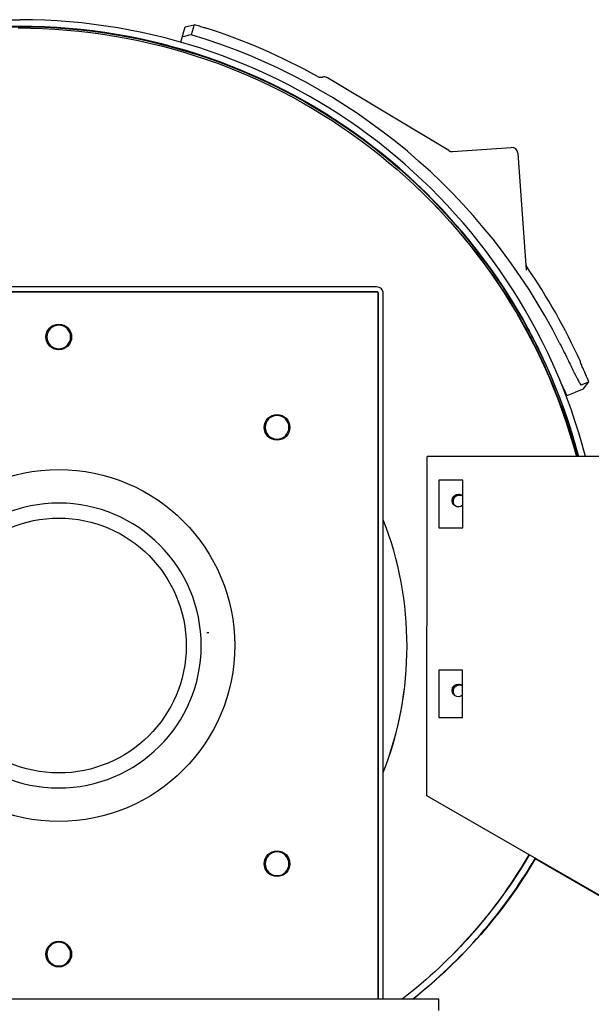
# Model space of a CAD drawing. Header units: inches. Extents: x 1 to 669, y 0 to 417.
# Tile 437 of 448: x 591 to 600, y 252 to 267. Entities that reach past the tile are written whole.
import ezdxf

# ---------------------------------------------------------------- set-up
doc = ezdxf.new("R2010")
doc.units = ezdxf.units.IN
doc.header["$LTSCALE"] = 12
doc.header["$MEASUREMENT"] = 0
doc.layers.add('X', color=1, linetype='CONTINUOUS')

msp = doc.modelspace()

# ---------------------------------------------------------------- linework, layer by layer
at = {"layer": 'X'}
for p, q in [((585.86341, 267.13693), (590.87931, 267.13693)), ((585.86341, 267.03233), (590.87931, 267.03233)), ((585.86341, 267.02544), (590.87931, 267.02544)), ((593.41943, 266.78047), (593.48909, 267.02338)), ((593.48909, 267.02338), (593.62763, 267.05802)), ((593.62763, 267.05802), (593.58235, 266.90006)), ((594.10335, 266.43819), (594.10335, 266.44236)), ((597.65179, 265.06788), (595.73323, 266.22067)), ((597.71027, 265.05384), (598.63703, 265.11864)), ((598.74376, 265.02586), (598.87266, 263.18243)), ((596.51155, 262.91437), (586.47095, 262.91437)), ((596.53625, 262.83437), (586.44625, 262.83437)), ((596.51155, 262.83967), (586.47095, 262.83967)), ((596.53625, 251.66521), (596.53625, 262.83437)), ((596.54155, 251.66521), (596.54155, 262.80967)), ((596.61625, 251.66521), (596.61625, 262.80967)), ((599.12899, 261.80442), (599.12899, 261.80025)), ((599.74289, 261.36595), (599.86252, 261.41427)), ((599.77368, 261.30072), (599.86252, 261.41427)), ((599.51994, 261.1982), (599.65234, 261.2517)), ((599.77368, 261.30072), (599.65234, 261.2517)), ((597.30513, 254.87742), (597.30862, 260.23663)), ((601.66112, 260.2338), (597.30862, 260.23663)), ((597.49588, 259.86151), (597.49539, 259.11151)), ((597.87088, 259.86127), (597.49588, 259.86151)), ((597.87039, 259.11127), (597.87088, 259.86127)), ((597.49539, 259.11151), (597.87039, 259.11127)), ((593.83172, 257.45716), (593.86172, 257.45709)), ((593.83172, 257.45716), (593.83172, 257.45569)), ((593.83172, 257.45569), (593.86172, 257.45562)), ((593.86172, 257.45709), (593.86172, 257.45562)), ((596.99135, 257.23974), (596.99135, 257.23977)), ((597.49392, 256.86151), (597.49343, 256.11151)), ((597.86892, 256.86127), (597.49392, 256.86151)), ((597.86843, 256.11127), (597.86892, 256.86127)), ((597.49343, 256.11151), (597.86843, 256.11127)), ((597.30513, 254.87731), (597.30513, 254.87742)), ((602.74308, 251.73298), (597.30513, 254.87731)), ((602.74308, 251.72598), (599.01602, 253.88104)), ((597.49125, 251.66521), (585.49125, 251.66521)), ((597.49125, 251.48115), (597.49125, 251.66521))]:
    msp.add_line(p, q, dxfattribs=at)
for centre, radius, start, end in [((590.80963, 257.67901), 9.79321, 72.756658, 73.276667), ((590.80963, 257.67901), 9.79894, 60.884865, 72.117614), ((590.80963, 257.67901), 9.62891, 26.775783, 73.264232), ((595.68172, 266.13495), 0.1, 59, 106.054662), ((597.7033, 265.15359), 0.1, 239, 274), ((598.644, 265.01888), 0.1, 4, 94), ((590.80963, 257.67901), 9.79894, 24.467524, 34.520586), ((590.80963, 257.67901), 9.79321, 22.421287, 23.828611)]:
    msp.add_arc(centre, radius, start, end, dxfattribs=at)
for centre, major_axis, ratio, start_param, end_param in [((590.87931, 257.90833), (9.2286, 0), 0.99999965, 0.2548659, 1.57079633), ((590.87931, 257.90833), (9.124, 0), 0.99999965, 0.25786186, 1.57079633), ((590.87931, 257.90238), (-9.124, 0), 0.99999965, -2.6457501, -1.98644297), ((598.9654, 263.28921), (-0.00781, 0.10021), 0.99454156, 1.56274911, 2.09785763), ((596.51155, 262.80967), (0.1047, 0), 0.99999965, 0, 1.57079633), ((596.51155, 262.80967), (0.03, 0), 0.99999965, 0, 1.57079633), ((596.51155, 262.80007), (0.03, 0), 0.99999965, 0, 0.60353697), ((591.49125, 262.12437), (0.203, 0), 0.99999965, -3.14159265, 3.14159265), ((591.49125, 262.12437), (-0.203, 0), 0.99999965, -4.71238898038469, 1.570796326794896), ((594.9384, 260.69651), (0.203, 0), 0.99999965, -3.14159265, 3.14159265), ((594.9384, 260.69651), (-0.203, 0), 0.99999965, -4.71238898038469, 1.570796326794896), ((591.49125, 257.24937), (-2.78, 0), 0.99999965, -4.71238898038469, 1.570796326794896), ((597.81874, 259.52703), (-0.1005, 0), 0.99999965, -1.57079633, 0.71346864), ((597.81874, 259.52703), (-0.1005, 0), 0.99999965, -2.11432318, -1.57079633), ((591.49125, 257.23977), (-5.5001, 0), 0.99999965, -2.73435799, -2.73193187), ((591.49125, 257.24937), (2.013, 0), 0.99999965, -3.14387776, 3.13930755), ((591.49125, 257.23977), (5.5001, 0), 0.99999965, -0.37145216, 0.37145216), ((591.49125, 257.23974), (5.5001, 0), 0.99999965, -0.37145216, 0), ((597.81874, 256.52703), (-0.1005, 0), 0.99999965, -1.57079633, 0.71346864), ((597.81874, 256.52703), (-0.1005, 0), 0.99999965, -2.09174001, -1.57079633), ((591.49125, 257.23974), (5.5001, 0), 0.99999965, -0.40966078, -0.40723466), ((594.9384, 253.80223), (-0.203, 0), 0.99999965, -4.71238898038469, 1.570796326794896), ((592.16031, 257.90833), (7.9476, 0), 0.99999965, -0.90356176, -0.53037076), ((592.16031, 257.90833), (7.843, 0), 0.99999965, -0.78890332, -0.53045238), ((591.49125, 252.37437), (-0.203, 0), 0.99999965, -4.71238898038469, 1.570796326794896)]:
    msp.add_ellipse(centre, major_axis=major_axis, ratio=ratio, start_param=start_param, end_param=end_param, dxfattribs=at)
at = {"layer": 'X', "extrusion": (0, 0, -1)}
for centre, major_axis, ratio, start_param, end_param in [((590.85075, 257.88124), (9.125, 0), 0.99999965, -1.57079633, -0.26090657), ((590.87931, 257.90145), (9.124, 0), 0.99999965, -1.57079633, -0.25864237), ((586.47512, 267.41901), (-47.81327, -11.94794), 0.04560951, -1.70858841, -1.70565275), ((590.87931, 257.90739), (9.124, 0), 0.99999965, -1.15514968, -0.49584255), ((590.86524, 257.86753), (9.125, 0), 0.99999965, -0.81397109, -0.2624615), ((591.49125, 262.12437), (-0.1875, 0), 0.99999965, -4.71238898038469, 1.570796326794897), ((594.9384, 260.69651), (-0.1875, 0), 0.99999965, -4.71238898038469, 1.570796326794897), ((597.80425, 259.54074), (-0.1005, 0), 0.99999965, -2.29209043, 1.57079633), ((597.80425, 259.54063), (-0.1005, 0), 0.99999965, 0.00055836, 1.57079633), ((597.81874, 259.52692), (-0.1005, 0), 0.99999965, 0.00055836, 1.57079633), ((597.80425, 259.54074), (0.1005, 0), 0.99999965, -1.57079633, -0.84819798), ((597.80425, 259.54063), (0.1005, 0), 0.99999965, -1.57079633, -0.84819895), ((597.81874, 259.52692), (0.1005, 0), 0.99999965, -1.57079633, -1.02727032), ((591.49125, 257.24937), (2.25, 0), 0.99999965, -3.13930755, 3.14387776), ((597.80425, 256.54074), (-0.1005, 0), 0.99999965, -2.26644008, 1.57079633), ((597.80425, 256.54063), (-0.1005, 0), 0.99999965, 0.00055836, 1.57079633), ((597.81874, 256.52692), (-0.1005, 0), 0.99999965, 0.00055836, 1.57079633), ((597.80425, 256.54063), (0.1005, 0), 0.99999965, -1.57079633, -0.87384928), ((597.81874, 256.52692), (0.1005, 0), 0.99999965, -1.57079633, -1.04985348), ((594.9384, 253.80223), (-0.1875, 0), 0.99999965, -4.71238898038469, 1.570796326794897), ((592.13175, 257.88124), (-7.844, 0), 0.99999965, -2.61595277, -2.22676433), ((592.16031, 257.90145), (-7.9476, 0), 0.99999965, -2.61122185, -2.23942939), ((592.13175, 257.88113), (-7.844, 0), 0.99999965, -2.61596515, -2.35970835), ((591.49125, 252.37437), (-0.1875, 0), 0.99999965, -4.71238898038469, 1.570796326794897)]:
    msp.add_ellipse(centre, major_axis=major_axis, ratio=ratio, start_param=start_param, end_param=end_param, dxfattribs=at)
at = {"layer": 'X'}
for centre in [(594.9384, 253.80223), (591.49125, 252.37437)]:
    msp.add_ellipse(centre, major_axis=(-0.203, 0), ratio=0.99999965, dxfattribs=at)
for points, knots in [([(593.81853, 267.00455), (593.81853, 267.00455), (593.81853, 267.00455), (593.81853, 267.00454), (593.81831, 267.00386), (593.81546, 267.00397), (593.80441, 267.00605), (593.79619, 267.00801), (593.77737, 267.01294), (593.76552, 267.01625), (593.73969, 267.02378), (593.72571, 267.028), (593.71264, 267.03206)], [-0.000478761, -0.000478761, -0.000478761, -0.000478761, 0, 0, 0, 0.104700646, 0.104700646, 0.209401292, 0.209401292, 0.314001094, 0.314001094, 0.418285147, 0.418285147, 0.418285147, 0.418285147]), ([(593.89312, 266.51676), (593.89314, 266.51673), (593.88625, 266.51914), (593.85878, 266.52865), (593.84207, 266.53442), (593.8128, 266.54439), (593.80375, 266.54746), (593.78708, 266.55309), (593.77941, 266.55567), (593.75879, 266.56258), (593.75192, 266.56486), (593.75195, 266.56487)], [0.5, 0.5, 0.5, 0.5, 0.625, 0.625, 0.75, 0.75, 0.8125, 0.8125, 0.875, 0.875, 1, 1, 1, 1]), ([(593.75195, 266.56487), (593.75198, 266.56488), (593.75886, 266.56262), (593.78636, 266.55345), (593.80315, 266.5478), (593.83241, 266.53783), (593.84145, 266.53473), (593.85393, 266.53043), (593.85791, 266.52905), (593.86552, 266.52642), (593.86918, 266.52515), (593.87942, 266.52158), (593.88455, 266.51978), (593.89139, 266.51738), (593.8931, 266.51677), (593.89312, 266.51676)], [0, 0, 0, 0, 0.125, 0.125, 0.25, 0.25, 0.3125, 0.3125, 0.34375, 0.34375, 0.375, 0.375, 0.4375, 0.4375, 0.5, 0.5, 0.5, 0.5]), ([(594.10335, 266.44236), (594.10538, 266.44163), (594.10855, 266.44046), (594.11339, 266.43865), (594.11402, 266.43842), (594.11467, 266.43817), (594.11481, 266.43812), (594.11493, 266.43808), (594.11523, 266.43796), (594.11585, 266.43773), (594.11823, 266.43684), (594.12465, 266.43442), (594.13234, 266.4315), (594.14123, 266.42813), (594.14438, 266.42692), (594.15109, 266.42436), (594.15446, 266.42308), (594.16516, 266.41897), (594.17291, 266.41599), (594.19798, 266.40629), (594.21708, 266.39884), (594.26032, 266.38176), (594.28363, 266.37245), (594.32109, 266.35728), (594.334, 266.35202), (594.36064, 266.34108), (594.37421, 266.33548), (594.40194, 266.32393), (594.41699, 266.31762), (594.43283, 266.31094), (594.43419, 266.31036), (594.4351, 266.30998), (594.4356, 266.30976), (594.4374, 266.309), (594.44178, 266.30715), (594.45236, 266.30266), (594.46208, 266.29852), (594.49586, 266.28407), (594.52741, 266.27042), (594.56341, 266.25453)], [0, 0, 0, 0, 0.125, 0.125, 0.140625, 0.14257812, 0.14257812, 0.14453125, 0.14453125, 0.1484375, 0.15625, 0.1875, 0.25, 0.25, 0.28125, 0.28125, 0.3125, 0.3125, 0.375, 0.375, 0.5, 0.5, 0.625, 0.625, 0.6875, 0.6875, 0.75, 0.75, 0.8125, 0.81640625, 0.81835938, 0.81835938, 0.8203125, 0.8203125, 0.828125, 0.84375, 0.875, 0.875, 1, 1, 1, 1]), ([(594.56341, 266.24952), (594.52456, 266.26667), (594.49369, 266.27999), (594.46807, 266.29096), (594.46501, 266.29227), (594.46211, 266.29351), (594.46147, 266.29379), (594.46096, 266.294), (594.45963, 266.29457), (594.45697, 266.29571), (594.44722, 266.29986), (594.42419, 266.30964), (594.39588, 266.32153), (594.37468, 266.33034), (594.36056, 266.33619), (594.3539, 266.33893), (594.33393, 266.34715), (594.32103, 266.35242), (594.28359, 266.36763), (594.26026, 266.37698), (594.2171, 266.39411), (594.19794, 266.40163), (594.17285, 266.4114), (594.1651, 266.41441), (594.15082, 266.41993), (594.14439, 266.42241), (594.13281, 266.42686), (594.12768, 266.42883), (594.12292, 266.43066), (594.1225, 266.43082), (594.12209, 266.43097), (594.12182, 266.43108), (594.12167, 266.43113), (594.12114, 266.43134), (594.11988, 266.43182), (594.11709, 266.43289), (594.11495, 266.43371), (594.1084, 266.43623), (594.10497, 266.43755), (594.10335, 266.43819)], [0, 0, 0, 0, 0.125, 0.125, 0.140625, 0.14257812, 0.14257812, 0.14453125, 0.14453125, 0.1484375, 0.15625, 0.1875, 0.25, 0.28125, 0.28125, 0.3125, 0.3125, 0.375, 0.375, 0.5, 0.5, 0.625, 0.625, 0.6875, 0.6875, 0.75, 0.75, 0.8125, 0.8125, 0.81640625, 0.81835937, 0.81835937, 0.8203125, 0.8203125, 0.828125, 0.84375, 0.875, 0.875, 1, 1, 1, 1]), ([(595.57746, 266.23979), (595.58264, 266.23691), (595.58798, 266.23453), (595.59347, 266.23264), (595.59898, 266.23073), (595.60465, 266.2293), (595.61048, 266.22838), (595.61191, 266.22815), (595.61335, 266.22795), (595.6148, 266.22778), (595.62088, 266.22709), (595.62693, 266.22695), (595.63295, 266.22735), (595.63349, 266.22739), (595.63403, 266.22743), (595.63457, 266.22747), (595.63784, 266.22774), (595.64111, 266.22818), (595.64437, 266.22877), (595.64733, 266.22932), (595.65032, 266.23), (595.65319, 266.2308), (595.65349, 266.23089), (595.65378, 266.23097), (595.65407, 266.23105)], [0, 0, 0, 0, 0.00044259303, 0.00044259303, 0.00044259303, 0.00088711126, 0.00088711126, 0.00088711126, 0.00099630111, 0.00099630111, 0.00099630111, 0.00145345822, 0.00145345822, 0.00145345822, 0.00149445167, 0.00149445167, 0.00149445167, 0.00174352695, 0.00174352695, 0.00174352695, 0.0019695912, 0.0019695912, 0.0019695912, 0.00199260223, 0.00199260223, 0.00199260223, 0.00199260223]), ([(598.90449, 262.24834), (598.9247, 262.21099), (598.94044, 262.18128), (598.95343, 262.15662), (598.95498, 262.15367), (598.95644, 262.15088), (598.95677, 262.15026), (598.95703, 262.14977), (598.9577, 262.14849), (598.95904, 262.14593), (598.96396, 262.13654), (598.97555, 262.11436), (598.98966, 262.08709), (599.00013, 262.06665), (599.00709, 262.05303), (599.01035, 262.04662), (599.02013, 262.02736), (599.02641, 262.01492), (599.04455, 261.97878), (599.05572, 261.95626), (599.07622, 261.91457), (599.08522, 261.89605), (599.09694, 261.87179), (599.10055, 261.86429), (599.10717, 261.85047), (599.11014, 261.84425), (599.11549, 261.83304), (599.11785, 261.82806), (599.12003, 261.82345), (599.12023, 261.82305), (599.12041, 261.82265), (599.12054, 261.82239), (599.12061, 261.82224), (599.12085, 261.82172), (599.12143, 261.8205), (599.12271, 261.8178), (599.1263, 261.81019), (599.12826, 261.80601), (599.12899, 261.80442)], [0, 0, 0, 0, 0.125, 0.125, 0.140625, 0.14257812, 0.14257812, 0.14453125, 0.14453125, 0.1484375, 0.15625, 0.1875, 0.25, 0.28125, 0.28125, 0.3125, 0.3125, 0.375, 0.375, 0.5, 0.5, 0.625, 0.625, 0.6875, 0.6875, 0.75, 0.75, 0.8125, 0.8125, 0.81640625, 0.81835938, 0.81835938, 0.8203125, 0.8203125, 0.828125, 0.84375, 0.875, 1, 1, 1, 1]), ([(599.12899, 261.80025), (599.12807, 261.80218), (599.12662, 261.80521), (599.1244, 261.80987), (599.12412, 261.81047), (599.12382, 261.81109), (599.12375, 261.81123), (599.1237, 261.81134), (599.12356, 261.81164), (599.12328, 261.81223), (599.12219, 261.81452), (599.11924, 261.8207), (599.1157, 261.82812), (599.1116, 261.83668), (599.11015, 261.83973), (599.10704, 261.84619), (599.10548, 261.84944), (599.10052, 261.85976), (599.09691, 261.86723), (599.0852, 261.89141), (599.07623, 261.90982), (599.0557, 261.95152), (599.04453, 261.97399), (599.02638, 262.01009), (599.0201, 262.02253), (599.00705, 262.04819), (599.00037, 262.06126), (598.98663, 262.08797), (598.97914, 262.10246), (598.9712, 262.11771), (598.97051, 262.11901), (598.97006, 262.11989), (598.96981, 262.12037), (598.9689, 262.12211), (598.9667, 262.12632), (598.96137, 262.13651), (598.95647, 262.14586), (598.93935, 262.17837), (598.92321, 262.20872), (598.90449, 262.24333)], [0, 0, 0, 0, 0.125, 0.125, 0.140625, 0.14257813, 0.14257813, 0.14453125, 0.14453125, 0.1484375, 0.15625, 0.1875, 0.25, 0.25, 0.28125, 0.28125, 0.3125, 0.3125, 0.375, 0.375, 0.5, 0.5, 0.625, 0.625, 0.6875, 0.6875, 0.75, 0.75, 0.8125, 0.81640625, 0.81835937, 0.81835937, 0.8203125, 0.8203125, 0.828125, 0.84375, 0.875, 0.875, 1, 1, 1, 1]), ([(599.40609, 262.01683), (599.45252, 261.92482), (599.49808, 261.83283), (599.57422, 261.67784), (599.60558, 261.61359), (599.6583, 261.50726), (599.67977, 261.46484), (599.70872, 261.41119), (599.71829, 261.39468), (599.73437, 261.37048), (599.74002, 261.3648), (599.74289, 261.36595)], [-2.82627326, -2.82627326, -2.82627326, -2.82627326, -2.04319195, -2.04319195, -1.41313678, -1.41313678, -0.83862521, -0.83862521, -0.44983581, -0.44983581, 0, 0, 0, 0]), ([(599.76805, 261.63549), (599.76252, 261.648), (599.75673, 261.66138), (599.74629, 261.68617), (599.74165, 261.69757), (599.73458, 261.71571), (599.73169, 261.72364), (599.72836, 261.73439), (599.72792, 261.73721), (599.72858, 261.7375), (599.72858, 261.7375), (599.72859, 261.73751), (599.72859, 261.73751)], [-0.418138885, -0.418138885, -0.418138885, -0.418138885, -0.313984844, -0.313984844, -0.209366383, -0.209366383, -0.104683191, -0.104683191, 0, 0, 0, 0.000627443, 0.000627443, 0.000627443, 0.000627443]), ([(599.30059, 261.41621), (599.3006, 261.41617), (599.2978, 261.4229), (599.28655, 261.44968), (599.27967, 261.46597), (599.26754, 261.49441), (599.26377, 261.50319), (599.25682, 261.51936), (599.25361, 261.52679), (599.24496, 261.54676), (599.24206, 261.5534), (599.24207, 261.55339)], [0.5, 0.5, 0.5, 0.5, 0.625, 0.625, 0.75, 0.75, 0.8125, 0.8125, 0.875, 0.875, 1, 1, 1, 1]), ([(599.24207, 261.55339), (599.24209, 261.55338), (599.24499, 261.54676), (599.25653, 261.52017), (599.26354, 261.50391), (599.27567, 261.47548), (599.2794, 261.46668), (599.28454, 261.45452), (599.28618, 261.45064), (599.2893, 261.44322), (599.29081, 261.43964), (599.295, 261.42963), (599.2971, 261.42462), (599.29989, 261.41792), (599.30059, 261.41623), (599.30059, 261.41621)], [0, 0, 0, 0, 0.125, 0.125, 0.25, 0.25, 0.3125, 0.3125, 0.34375, 0.34375, 0.375, 0.375, 0.4375, 0.4375, 0.5, 0.5, 0.5, 0.5]), ([(599.51994, 261.1982), (599.50752, 261.2218), (599.49267, 261.25171), (599.45967, 261.3199), (599.44206, 261.35695), (599.42302, 261.39718)], [0.000001, 0.000001, 0.000001, 0.000001, 0.438300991, 0.438300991, 0.845929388, 0.845929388, 0.845929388, 0.845929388])]:
    msp.add_open_spline(points, degree=3, knots=knots, dxfattribs=at)

doc.saveas('drawing.dxf')
